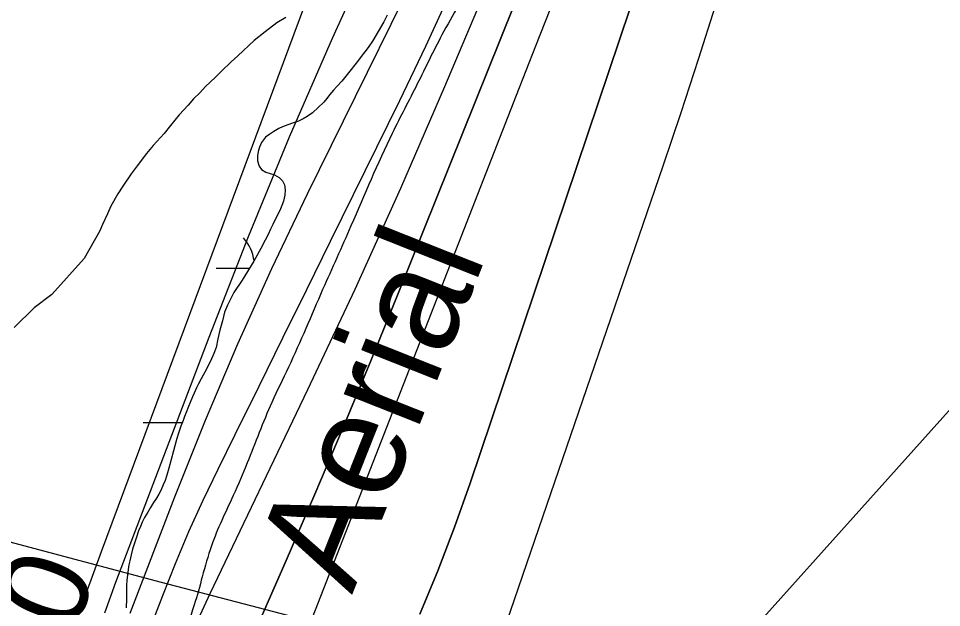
# Model space of a CAD drawing. Extents: x 3297716 to 3335574, y 688621 to 713991.
# Drawn here: x 3320409 to 3321129, y 696104 to 696563 of the extents above; entities that cross this region are included whole.
import ezdxf

# ---------------------------------------------------------------- set-up
doc = ezdxf.new("R2010")
doc.units = 0
for name, color, linetype in [('V-RIVR-EDGE', 7, 'Continuous'), ('V-RIVR-IDEN', 7, 'Continuous'), ('V-RIVR-RANG', 7, 'Continuous'), ('V-SITE-VEGE', 7, 'Continuous'), ('V-TOPO-DPTH', 7, 'Continuous'), ('V-TOPO-MAJR', 7, 'Continuous'), ('V-TOPO-MINR', 7, 'Continuous'), ('V-TOPO-WATR', 7, 'Continuous'), ('V-UTIL-LINE', 7, 'Continuous'), ('V-WETL-SWMP', 7, 'Continuous')]:
    doc.layers.add(name, color=color, linetype=linetype)

msp = doc.modelspace()

# ---------------------------------------------------------------- linework, layer by layer
at = {"layer": 'V-RIVR-EDGE'}
msp.add_spline([(3321618.45, 701061.3), (3321639.17, 701040.92), (3321661.92, 701020.55), (3321674.32, 701007.67), (3321694.16, 700986.07), (3321717.72, 700957.41), (3321720.61, 700953.26), (3321724.75, 700950.76), (3321726.82, 700949.51), (3321730.12, 700946.19), (3321742.93, 700927.09), (3321753.65, 700905.93), (3321756.11, 700893.9), (3321759.81, 700884.36), (3321768.06, 700867.34), (3321776.73, 700853.23), (3321786.64, 700837.46), (3321794.49, 700827.9), (3321804.41, 700817.1), (3321812.69, 700810.04), (3321821.8, 700809.18), (3321830.09, 700806.68), (3321833.39, 700803.77), (3321835.87, 700798.79), (3321840.83, 700792.97), (3321849.52, 700787.56), (3321852, 700783.83), (3321866.46, 700765.14), (3321875.54, 700751.02), (3321880.08, 700741.06), (3321885.01, 700725.72), (3321889.55, 700717), (3321895.75, 700710.35), (3321901.94, 700699.15), (3321908.12, 700684.63), (3321912.22, 700664.31), (3321919.16, 700623.67), (3321922, 700598.79), (3321922.33, 700564.8), (3321921.8, 700517.55), (3321919.28, 700502.22), (3321912.99, 700476.13), (3321905.84, 700433.04), (3321899.49, 700379.59), (3321893.61, 700348.1), (3321887.31, 700316.2), (3321880.2, 700288.86), (3321874.74, 700259.03), (3321869.25, 700218.84), (3321863.73, 700164.56), (3321860.77, 700141.35), (3321859.51, 700133.9), (3321857.38, 700109.86), (3321857.72, 700080.85), (3321854.3, 700038.58), (3321847.95, 699987.61), (3321847.83, 699937.46), (3321848.6, 699913.83), (3321849.33, 699873.21), (3321853.78, 699830.51), (3321854.96, 699803.15), (3321853.26, 699786.99), (3321851.54, 699762.54), (3321847.36, 699747.63), (3321844.45, 699743.9), (3321843.17, 699728.57), (3321839.41, 699718.22), (3321831.1, 699708.71), (3321827.36, 699705.81), (3321826.94, 699701.67), (3321826.9, 699687.16), (3321823.15, 699678.88), (3321813.6, 699670.62), (3321798.66, 699664.44), (3321785.76, 699644.16), (3321779.93, 699632.57), (3321773.21, 699598.6), (3321768.1, 699540.58), (3321765.15, 699519.86), (3321762.59, 699492.93), (3321757.53, 699458.54), (3321751.27, 699439.49), (3321741.26, 699415.47), (3321732.08, 699391.04), (3321722.08, 699368.27), (3321716.24, 699354.61), (3321712.46, 699334.72), (3321711.17, 699313.17), (3321708.16, 699269.24), (3321710.2, 699258.88), (3321713.08, 699250.99), (3321718.86, 699240.62), (3321727.54, 699231.89), (3321733.75, 699226.9), (3321735.8, 699219.85), (3321729.5, 699186.29), (3321720.32, 699159.37), (3321709.07, 699134.53), (3321700.31, 699115.49), (3321685.36, 699100.6), (3321679.12, 699094.4), (3321674.96, 699087.37), (3321674.54, 699083.64), (3321670.34, 699063.75), (3321660.32, 699031.86), (3321651.17, 699018.62), (3321638.28, 699002.49), (3321632.02, 698987.58), (3321625.76, 698968.12), (3321619.46, 698936.22), (3321615.66, 698908.04), (3321607.29, 698875.32), (3321593.49, 698825.61), (3321583.49, 698805.33), (3321580.14, 698792.07), (3321580.11, 698777.57), (3321580.08, 698768.03), (3321572.16, 698748.16), (3321567.94, 698717.91), (3321559.1, 698663.64), (3321555.74, 698647.06), (3321554.07, 698638.36), (3321550.73, 698631.74), (3321551.53, 698617.65), (3321548.59, 698601.9), (3321548.13, 698586.15), (3321543.97, 698577.46), (3321538.14, 698566.28), (3321534.37, 698551.37), (3321535.17, 698541.42), (3321533.49, 698532.72), (3321521.4, 698502.08), (3321503.45, 698451.14), (3321490.53, 698421.75), (3321481.38, 698409.33), (3321476.81, 698403.96), (3321474.3, 698395.26), (3321466.79, 698374.55), (3321458.45, 698355.09), (3321454.28, 698343.91), (3321453.02, 698339.36), (3321455.92, 698336.45), (3321456.74, 698333.13), (3321454.65, 698329.4), (3321448.83, 698321.96), (3321440.11, 698313.69), (3321430.98, 698308.32), (3321420.6, 698301.3), (3321418.1, 698296.34), (3321412.68, 698284.33), (3321407.28, 698277.71), (3321395.61, 698252.46), (3321375.16, 698198.21), (3321359.31, 698158.46), (3321345.97, 698126.16), (3321337.19, 698093.85), (3321334.25, 698078.94), (3321334.23, 698070.24), (3321336.69, 698059.45), (3321328.74, 698032.12), (3321314.56, 697996.09), (3321306.62, 697968.76), (3321301.21, 697958.41), (3321293.31, 697951.38), (3321284.15, 697933.99), (3321274.57, 697915.37), (3321271.23, 697904.6), (3321272.45, 697893.82), (3321272.42, 697881.8), (3321266.57, 697862.33), (3321256.95, 697828.37), (3321254.44, 697817.6), (3321249.85, 697808.08), (3321241.51, 697787.79), (3321233.61, 697774.54), (3321226.53, 697762.13), (3321220.27, 697745.56), (3321216.1, 697733.97), (3321215.67, 697727.34), (3321217.73, 697725.67), (3321219.8, 697723.6), (3321219.37, 697718.62), (3321208.12, 697691.71), (3321197.7, 697668.11), (3321194.79, 697666.04), (3321191.06, 697666.05), (3321191.45, 697656.52), (3321188.95, 697651.55), (3321185.63, 697649.07), (3321180.24, 697647.84), (3321181.04, 697635.82), (3321179.37, 697630.85), (3321174.8, 697625.89), (3321172.29, 697619.26), (3321170.2, 697612.22), (3321164.33, 697585.71), (3321162.65, 697577.01), (3321158.92, 697575.78), (3321154.35, 697570.81), (3321148.51, 697557.56), (3321144.77, 697550.53), (3321143.91, 697539.34), (3321140.58, 697535.62), (3321134.77, 697529.41), (3321132.68, 697525.27), (3321128.5, 697509.53), (3321122.64, 697486.75), (3321103.06, 697447.42), (3321100.98, 697441.63), (3321100.95, 697432.92), (3321091.79, 697415.12), (3321084.3, 697404.36), (3321071.4, 697382.01), (3321064.34, 697376.64), (3321056.87, 697372.93), (3321048.14, 697363.42), (3321041.07, 697351), (3321031.9, 697332.37), (3321023.56, 697312.08), (3321015.63, 697288.06), (3321006.43, 697254.51), (3320994.76, 697229.67), (3320983.51, 697207.32), (3320979.36, 697203.6), (3320975.6, 697193.66), (3320968.09, 697172.54), (3320962.64, 697145.61), (3320955.95, 697122.42), (3320943.84, 697086.8), (3320940.48, 697069.4), (3320936.31, 697061.12), (3320926.34, 697048.71), (3320920.93, 697043.34), (3320909.64, 697002.33), (3320899.61, 696969.2), (3320887.51, 696935.24), (3320880.84, 696920.33), (3320879.58, 696912.46), (3320883.28, 696900.43), (3320882.85, 696894.63), (3320876.18, 696878.07), (3320871.56, 696854.04), (3320866.95, 696835.81), (3320859.86, 696815.94), (3320857.35, 696806.82), (3320853.17, 696794.4), (3320849.83, 696784.46), (3320847.3, 696766.64), (3320843.13, 696755.46), (3320836.06, 696746.78), (3320830.23, 696736.43), (3320825.62, 696714.06), (3320819.78, 696699.98), (3320814.39, 696700.82), (3320813.53, 696688.39), (3320798.51, 696648.22), (3320788.51, 696625.45), (3320782.7, 696621.73), (3320776.44, 696606.83), (3320773.11, 696599.38), (3320766.05, 696592.76), (3320752.32, 696573.31), (3320739.41, 696550.14), (3320720.25, 696512.05), (3320700.68, 696473.55), (3320668.58, 696401.51), (3320646.49, 696351.83), (3320619.82, 696291.38), (3320606.9, 696264.05), (3320587.72, 696216.85), (3320576.88, 696191.59), (3320559.79, 696152.26), (3320552.68, 696128.24), (3320546.41, 696106.29), (3320536.39, 696076.47), (3320526.77, 696040.43), (3320506.73, 695984.11), (3320462.47, 695850.34), (3320450.34, 695806.02), (3320441.99, 695784.08), (3320420.24, 695702.06), (3320413.95, 695672.23), (3320409.31, 695639.92), (3320408.02, 695624.17), (3320406.74, 695608.42), (3320408.37, 695594.32), (3320410.83, 695583.96), (3320416.18, 695571.92), (3320421.98, 695567.35), (3320430.26, 695563.18), (3320436.88, 695558.19), (3320439.76, 695552.38), (3320445.95, 695539.93), (3320448.82, 695529.15), (3320449.62, 695514.64), (3320448.35, 695507.18), (3320445.85, 695499.32), (3320439.61, 695490.63), (3320432.95, 695478.62), (3320425.04, 695464.14), (3320423.36, 695454.61), (3320416.68, 695438.87), (3320407.94, 695423.56), (3320400.05, 695416.95), (3320392.16, 695411.99), (3320377.64, 695405.4), (3320369.77, 695408.32), (3320357.76, 695410.42), (3320346.57, 695411.28), (3320320.43, 695400.15), (3320298.01, 695386.53), (3320249, 695343.13), (3320201.63, 695295.58), (3320188.34, 695286.49), (3320177.97, 695282.37), (3320168.43, 695279.5), (3320163.44, 695274.95), (3320158.02, 695258.8), (3320150.48, 695228.14), (3320140.07, 695207.45), (3320125.48, 695174.32), (3320115.05, 695149.48), (3320110.04, 695134.99), (3320108.37, 695129.6), (3320108.36, 695125.87), (3320112.48, 695115.91), (3320113.71, 695108.45), (3320113.28, 695102.65), (3320106.62, 695091.47), (3320104.12, 695086.92), (3320100.38, 695081.54), (3320098.3, 695077.82), (3320098.29, 695074.91), (3320104.89, 695063.71), (3320105.7, 695055.41), (3320108.15, 695041.32), (3320112.69, 695030.11), (3320122.19, 695016.41), (3320128.39, 695010.18), (3320133.76, 695004.36), (3320135.82, 694999.39), (3320135.81, 694993.17), (3320132.46, 694981.16), (3320110.39, 694941.42), (3320095, 694917.83), (3320080.04, 694902.95), (3320068.41, 694893.44), (3320055.95, 694881.45), (3320033.07, 694848.77), (3319991.89, 694787.94), (3319966.93, 694752.36), (3319939.88, 694710.15), (3319919.91, 694678.69), (3319900.35, 694647.24), (3319884.95, 694618.27), (3319831.21, 694511.88), (3319802.89, 694453.92), (3319782.47, 694411.28), (3319716.3, 694301.19), (3319680.91, 694240.35), (3319651.35, 694187.37), (3319580.16, 694059.05), (3319556.78, 694017.46)], degree=3, dxfattribs=at)
at = {"layer": 'V-SITE-VEGE'}
msp.add_lwpolyline([(3320617.74, 696563.86), (3320610.87, 696559.54), (3320601.71, 696552.56), (3320593.21, 696545.92), (3320580.47, 696533.99), (3320575.24, 696529.35), (3320567.73, 696522.06), (3320562.83, 696517.09), (3320555.32, 696510.13), (3320550.75, 696505.17), (3320545.85, 696500.52), (3320541.61, 696495.56), (3320534.76, 696487.95), (3320527.92, 696479.68), (3320523.02, 696473.39), (3320514.54, 696464.12), (3320509.33, 696457.84), (3320501.83, 696448.25), (3320497.27, 696441.96), (3320490.77, 696432.38), (3320486.86, 696426.43), (3320481.34, 696416.85), (3320478.75, 696410.92), (3320474.87, 696402.67), (3320472.93, 696397.72), (3320460.78, 696375.98), (3320435.55, 696348.18), (3320421.74, 696337.7), (3320406.21, 696322.24)], dxfattribs=at)
at = {"layer": 'V-TOPO-DPTH'}
for points in [[(3321471.97, 697912.84), (3321453.34, 697827.59), (3321433.42, 697742.66), (3321411.57, 697658.2), (3321388.45, 697574.06), (3321354.58, 697456.1), (3321347.45, 697431.17), (3321402.95, 696594.39), (3321397.82, 696578.35), (3321392.34, 696562.44), (3321386.34, 696546.72), (3321379.99, 696531.13), (3320870.64, 695963.25)], [(3321471.97, 697912.84), (3321453.34, 697827.59), (3321433.42, 697742.66), (3321411.57, 697658.2), (3321388.45, 697574.06), (3321354.58, 697456.1), (3321347.45, 697431.17), (3321402.95, 696594.39), (3321397.82, 696578.35), (3321392.34, 696562.44), (3321386.34, 696546.72), (3321379.99, 696531.13), (3320870.64, 695963.25)], [(3320588.09, 696072.84), (3320617.98, 696140.83), (3320640.43, 696192.56), (3320662.54, 696244.44), (3320684.15, 696296.52), (3320705.42, 696348.75), (3320835.47, 696672.57), (3320849.18, 696706.99), (3320862.76, 696741.47), (3320876.15, 696776.02), (3320889.4, 696810.62), (3320919.22, 696889.12), (3320947.21, 696963.04), (3320975.1, 697037), (3321002.82, 697111.01), (3321030.45, 697185.07), (3321123.81, 697436.16), (3321129.8, 697452.31), (3321135.76, 697468.46), (3321141.69, 697484.62), (3321147.59, 697500.8), (3321251.64, 697786.6), (3321280.03, 697865.53)], [(3320588.09, 696072.84), (3320617.98, 696140.83), (3320640.43, 696192.56), (3320662.54, 696244.44), (3320684.15, 696296.52), (3320705.42, 696348.75), (3320835.47, 696672.57), (3320849.18, 696706.99), (3320862.76, 696741.47), (3320876.15, 696776.02), (3320889.4, 696810.62), (3320919.22, 696889.12), (3320947.21, 696963.04), (3320975.1, 697037), (3321002.82, 697111.01), (3321030.45, 697185.07), (3321123.81, 697436.16), (3321129.8, 697452.31), (3321135.76, 697468.46), (3321141.69, 697484.62), (3321147.59, 697500.8), (3321251.64, 697786.6), (3321280.03, 697865.53)], [(3320722.25, 696099.09), (3320736.24, 696132.76), (3320749.16, 696166.85), (3320761.37, 696201.23), (3320919.47, 696669.89), (3320927.41, 696693.4), (3320935.34, 696716.91), (3320943.28, 696740.42), (3320951.21, 696763.93), (3321098.41, 697199.88)], [(3321098.41, 697199.88), (3320951.21, 696763.93), (3320943.28, 696740.42), (3320935.34, 696716.91), (3320927.41, 696693.4), (3320919.47, 696669.89), (3320761.37, 696201.23), (3320749.16, 696166.85), (3320736.24, 696132.76), (3320722.25, 696099.09)], [(3320959.13, 697131.33), (3320828.57, 696782.03), (3320823.69, 696769.17), (3320818.73, 696756.34), (3320813.64, 696743.57), (3320808.47, 696730.83), (3320783.28, 696669.63), (3320765.02, 696626.5), (3320746.2, 696583.63), (3320726.52, 696541.15), (3320706.28, 696498.92), (3320652.33, 696389.21), (3320633.81, 696351.58), (3320615.27, 696313.97), (3320596.7, 696276.37), (3320578.11, 696238.78), (3320564.74, 696211.78), (3320553.16, 696187.55), (3320542.03, 696163.11), (3320531.58, 696138.38), (3320521.59, 696113.45), (3320507.09, 696075.77)]]:
    msp.add_lwpolyline(points, dxfattribs=at)
at = {"layer": 'V-TOPO-MAJR'}
msp.add_lwpolyline([(3320901.24, 697194.19), (3320732.48, 696812.2), (3320727.34, 696800.58), (3320722.21, 696788.97), (3320717.07, 696777.35), (3320711.92, 696765.74), (3320692.55, 696722.02), (3320678.03, 696688.43), (3320663.92, 696654.67), (3320650.42, 696620.65), (3320637.32, 696586.48), (3320473.81, 696147.78), (3320462.07, 696115.05), (3320450.88, 696082.14)], dxfattribs=at)
at = {"layer": 'V-TOPO-MINR'}
for points in [[(3321431.92, 698210.78), (3321179.81, 697516.92), (3321169.65, 697489.08), (3321159.44, 697461.26), (3321149.16, 697433.47), (3321138.82, 697405.7), (3320889.28, 696738.31), (3320888.95, 696737.45), (3320887.64, 696734.01), (3320886.63, 696731.44), (3320857.31, 696656.47), (3320842.31, 696618.13), (3320827.31, 696579.78), (3320812.32, 696541.44), (3320797.33, 696503.09), (3320610.55, 696025.15)], [(3321400.9, 697932.64), (3321368.83, 697833.43), (3321336.89, 697734.18), (3321305.05, 697634.9), (3321255.17, 697479.05), (3321248.28, 697457.69), (3321241.31, 697436.36), (3321234.22, 697415.06), (3321227.07, 697393.78), (3321044.59, 696856), (3321035.65, 696829.68), (3321026.71, 696803.36), (3321017.76, 696777.05), (3321008.8, 696750.74), (3320999.96, 696724.38), (3320991.3, 696697.97), (3320982.9, 696671.48), (3320974.68, 696644.93), (3320965.39, 696614.44), (3320952.44, 696572.67), (3320939.2, 696531), (3320925.52, 696489.47), (3320911.56, 696448.03), (3320764.65, 696019.55)], [(3321471.97, 697912.84), (3321453.34, 697827.59), (3321433.42, 697742.66), (3321411.57, 697658.2), (3321388.45, 697574.06), (3321354.58, 697456.1), (3321347.45, 697431.17), (3321402.95, 696594.39), (3321397.82, 696578.35), (3321392.34, 696562.44), (3321386.34, 696546.72), (3321379.99, 696531.13), (3320870.64, 695963.25)], [(3321170.18, 697846.38), (3321059.57, 697534.01), (3321052.73, 697514.9), (3321045.81, 697495.83), (3321038.77, 697476.8), (3321031.64, 697457.8), (3320916.99, 697155.13), (3320892.34, 697091.36), (3320867.09, 697027.83), (3320840.98, 696964.65), (3320814.27, 696901.71), (3320785.91, 696836.11), (3320772.82, 696806.21), (3320759.55, 696776.39), (3320746.02, 696746.69), (3320732.3, 696717.07), (3320688.7, 696624), (3320653.92, 696547.53), (3320620.3, 696470.57), (3320588.43, 696392.88), (3320557.72, 696314.69), (3320485.16, 696123.68), (3320476.43, 696099.82)], [(3321042.78, 697288.91), (3320858, 696795.98), (3320849.09, 696772.53), (3320840.04, 696749.15), (3320830.78, 696725.84), (3320821.38, 696702.6), (3320774.94, 696589.27), (3320741.52, 696509.71), (3320707.17, 696430.55), (3320671.45, 696352.01), (3320634.8, 696273.88), (3320558.54, 696114.91), (3320544.23, 696084.02)], [(3321098.41, 697199.88), (3320951.21, 696763.93), (3320943.28, 696740.42), (3320935.34, 696716.91), (3320927.41, 696693.4), (3320919.47, 696669.89), (3320761.37, 696201.23), (3320749.16, 696166.85), (3320736.24, 696132.76), (3320722.25, 696099.09)], [(3320959.13, 697131.33), (3320828.57, 696782.03), (3320823.69, 696769.17), (3320818.73, 696756.34), (3320813.64, 696743.57), (3320808.47, 696730.83), (3320783.28, 696669.63), (3320765.02, 696626.5), (3320746.2, 696583.63), (3320726.52, 696541.15), (3320706.28, 696498.92), (3320652.33, 696389.21), (3320633.81, 696351.58), (3320615.27, 696313.97), (3320596.7, 696276.37), (3320578.11, 696238.78), (3320564.74, 696211.78), (3320553.16, 696187.55), (3320542.03, 696163.11), (3320531.58, 696138.38), (3320521.59, 696113.45), (3320507.09, 696075.77)], [(3320746.29, 696653.22), (3320634.42, 696426.29), (3320606.7, 696368.07), (3320580.05, 696309.39), (3320555.01, 696250), (3320531.03, 696190.14), (3320496.23, 696099.68)]]:
    msp.add_lwpolyline(points, dxfattribs=at)
at = {"layer": 'V-TOPO-WATR'}
msp.add_lwpolyline([(3321280.03, 697865.53), (3321251.64, 697786.6), (3321147.59, 697500.8), (3321141.69, 697484.62), (3321135.76, 697468.46), (3321129.8, 697452.31), (3321123.81, 697436.16), (3321030.45, 697185.07), (3321002.82, 697111.01), (3320975.1, 697037), (3320947.21, 696963.04), (3320919.22, 696889.12), (3320889.4, 696810.62), (3320876.15, 696776.02), (3320862.76, 696741.47), (3320849.18, 696706.99), (3320835.47, 696672.57), (3320705.42, 696348.75), (3320684.15, 696296.52), (3320662.54, 696244.44), (3320640.43, 696192.56), (3320617.98, 696140.83), (3320588.09, 696072.84)], dxfattribs=at)
at = {"layer": 'V-UTIL-LINE'}
msp.add_lwpolyline([(3320631.32, 696094.91), (3320520.98, 696123.89), (3320397.99, 696156.48)], dxfattribs=at)
at = {"layer": 'V-WETL-SWMP'}
for p, q in [((3320696.77, 696565.67), (3320694.15, 696560.34)), ((3320694.15, 696560.34), (3320685.33, 696545.33)), ((3320685.33, 696545.33), (3320682.35, 696541.06)), ((3320680.33, 696538.39), (3320677.35, 696534.48)), ((3320682.35, 696541.06), (3320680.33, 696538.39)), ((3320673.59, 696529.41), (3320666.75, 696520.69)), ((3320677.35, 696534.48), (3320673.59, 696529.41)), ((3320663.41, 696516.77), (3320661.4, 696514.28)), ((3320666.75, 696520.69), (3320663.41, 696516.77)), ((3320657.89, 696510.27), (3320654.99, 696507.06)), ((3320661.4, 696514.28), (3320657.89, 696510.27)), ((3320649.64, 696500.57), (3320647.54, 696497.81)), ((3320651.92, 696503.5), (3320649.64, 696500.57)), ((3320654.99, 696507.06), (3320651.92, 696503.5)), ((3320647.54, 696497.81), (3320638.49, 696489.43)), ((3320634.53, 696486.66), (3320631.18, 696484.77)), ((3320638.49, 696489.43), (3320634.53, 696486.66)), ((3320615.3, 696478.64), (3320612.39, 696477.3)), ((3320619.45, 696480.18), (3320615.3, 696478.64)), ((3320622.98, 696481.35), (3320619.45, 696480.18)), ((3320627.56, 696483.07), (3320622.98, 696481.35)), ((3320631.18, 696484.77), (3320627.56, 696483.07)), ((3320605.34, 696472.91), (3320601.91, 696470.58)), ((3320608.43, 696474.88), (3320605.34, 696472.91)), ((3320612.39, 696477.3), (3320608.43, 696474.88)), ((3320598.75, 696466.49), (3320597.19, 696462.77)), ((3320601.91, 696470.58), (3320598.75, 696466.49)), ((3320596.24, 696459.4), (3320595.82, 696456.03)), ((3320597.19, 696462.77), (3320596.24, 696459.4)), ((3320595.82, 696456.03), (3320595.85, 696452.14)), ((3320595.85, 696452.14), (3320596.94, 696447.9)), ((3320596.94, 696447.9), (3320598.91, 696445.35)), ((3320598.91, 696445.35), (3320602.28, 696443.43)), ((3320602.28, 696443.43), (3320605.48, 696442.21)), ((3320605.48, 696442.21), (3320608.85, 696441.17)), ((3320608.85, 696441.17), (3320612.67, 696439.17)), ((3320612.67, 696439.17), (3320615.25, 696436.62)), ((3320615.25, 696436.62), (3320616.86, 696433.54)), ((3320616.86, 696433.54), (3320617.16, 696429.47)), ((3320617.16, 696429.47), (3320617.1, 696425.49)), ((3320617.1, 696425.49), (3320615.9, 696420.7)), ((3320614.77, 696417.24), (3320613.21, 696413.43)), ((3320615.9, 696420.7), (3320614.77, 696417.24)), ((3320610.06, 696407.39), (3320607.71, 696402.68)), ((3320613.21, 696413.43), (3320610.06, 696407.39)), ((3320607.71, 696402.68), (3320605.88, 696398.86)), ((3320604.14, 696394.87), (3320601.78, 696390.25)), ((3320605.88, 696398.86), (3320604.14, 696394.87)), ((3320601.78, 696390.25), (3320598.2, 696383.95)), ((3320598.2, 696383.95), (3320592.97, 696374)), ((3320592.97, 696374), (3320583.87, 696359.34)), ((3320563.51, 696368.55), (3320589.6, 696368.57)), ((3320583.87, 696359.34), (3320577.31, 696349.65)), ((3320577.31, 696349.65), (3320572.25, 696339.7)), ((3320572.25, 696339.7), (3320570.08, 696334.2)), ((3320570.08, 696334.2), (3320568.53, 696327.55)), ((3320568.53, 696327.55), (3320566.46, 696320.37)), ((3320564.83, 696313.46), (3320563.55, 696306.9)), ((3320566.46, 696320.37), (3320564.83, 696313.46)), ((3320563.55, 696306.9), (3320561.73, 696302.02)), ((3320561.73, 696302.02), (3320559.03, 696296.08)), ((3320557.11, 696292.17), (3320555.63, 696289.51)), ((3320559.03, 696296.08), (3320557.11, 696292.17)), ((3320553.36, 696285.24), (3320551.78, 696282.49)), ((3320555.63, 696289.51), (3320553.36, 696285.24)), ((3320549.69, 696278.4), (3320548.3, 696275.48)), ((3320551.78, 696282.49), (3320549.69, 696278.4)), ((3320546.38, 696271.13), (3320545.07, 696268.29)), ((3320548.3, 696275.48), (3320546.38, 696271.13)), ((3320543.16, 696263.94), (3320541.94, 696260.92)), ((3320545.07, 696268.29), (3320543.16, 696263.94)), ((3320540.03, 696256.13), (3320538.9, 696252.94)), ((3320541.94, 696260.92), (3320540.03, 696256.13)), ((3320537.69, 696249.83), (3320535.95, 696245.39)), ((3320538.9, 696252.94), (3320537.69, 696249.83)), ((3320506.76, 696248.43), (3320537.15, 696248.46)), ((3320535.95, 696245.39), (3320534.22, 696240.16)), ((3320532.75, 696235.82), (3320531.19, 696230.32)), ((3320534.22, 696240.16), (3320532.75, 696235.82)), ((3320531.19, 696230.32), (3320530.25, 696226.42)), ((3320530.25, 696226.42), (3320528.53, 696219.68)), ((3320526.54, 696212.86), (3320525.08, 696207.36)), ((3320528.53, 696219.68), (3320526.54, 696212.86)), ((3320525.08, 696207.36), (3320523.69, 696203.28)), ((3320522.21, 696199.91), (3320520.3, 696195.38)), ((3320523.69, 696203.28), (3320522.21, 696199.91)), ((3320518.82, 696192.54), (3320517.07, 696189.35)), ((3320520.3, 696195.38), (3320518.82, 696192.54)), ((3320514.71, 696185.97), (3320512.26, 696182.23)), ((3320517.07, 696189.35), (3320514.71, 696185.97)), ((3320510.16, 696178.59), (3320507.63, 696174.33)), ((3320512.26, 696182.23), (3320510.16, 696178.59)), ((3320505.97, 696170.86), (3320504.49, 696167.49)), ((3320507.63, 696174.33), (3320505.97, 696170.86)), ((3320503.1, 696164.12), (3320501.37, 696159.15)), ((3320504.49, 696167.49), (3320503.1, 696164.12)), ((3320501.37, 696159.15), (3320498.43, 696149.84)), ((3320498.43, 696149.84), (3320497.22, 696145.41)), ((3320496.19, 696140.71), (3320495.59, 696137.61)), ((3320497.22, 696145.41), (3320496.19, 696140.71)), ((3320494.91, 696133.8), (3320494.33, 696129.55)), ((3320495.59, 696137.61), (3320494.91, 696133.8)), ((3320494.33, 696129.55), (3320494, 696125.66)), ((3320494, 696125.66), (3320493.68, 696121.41)), ((3320493.68, 696121.41), (3320493.7, 696117.96)), ((3320493.7, 696117.96), (3320493.66, 696111.06)), ((3320493.66, 696111.06), (3320493.45, 696104.07))]:
    msp.add_line(p, q, dxfattribs=at)
msp.add_arc((3320558.26, 696369.02), 35.25, 8.58517, 40.81989, dxfattribs=at)

# ---------------------------------------------------------------- texts
at = {"layer": 'V-RIVR-IDEN'}
msp.add_text('Aerial ', height=83, rotation=68.36739, dxfattribs=at).set_placement((3320669.37, 696113.87))
at = {"layer": 'V-RIVR-RANG'}
msp.add_text('28.0', height=67, rotation=69.76833, dxfattribs=at).set_placement((3320410.31, 695967.35))

doc.saveas('drawing.dxf')
